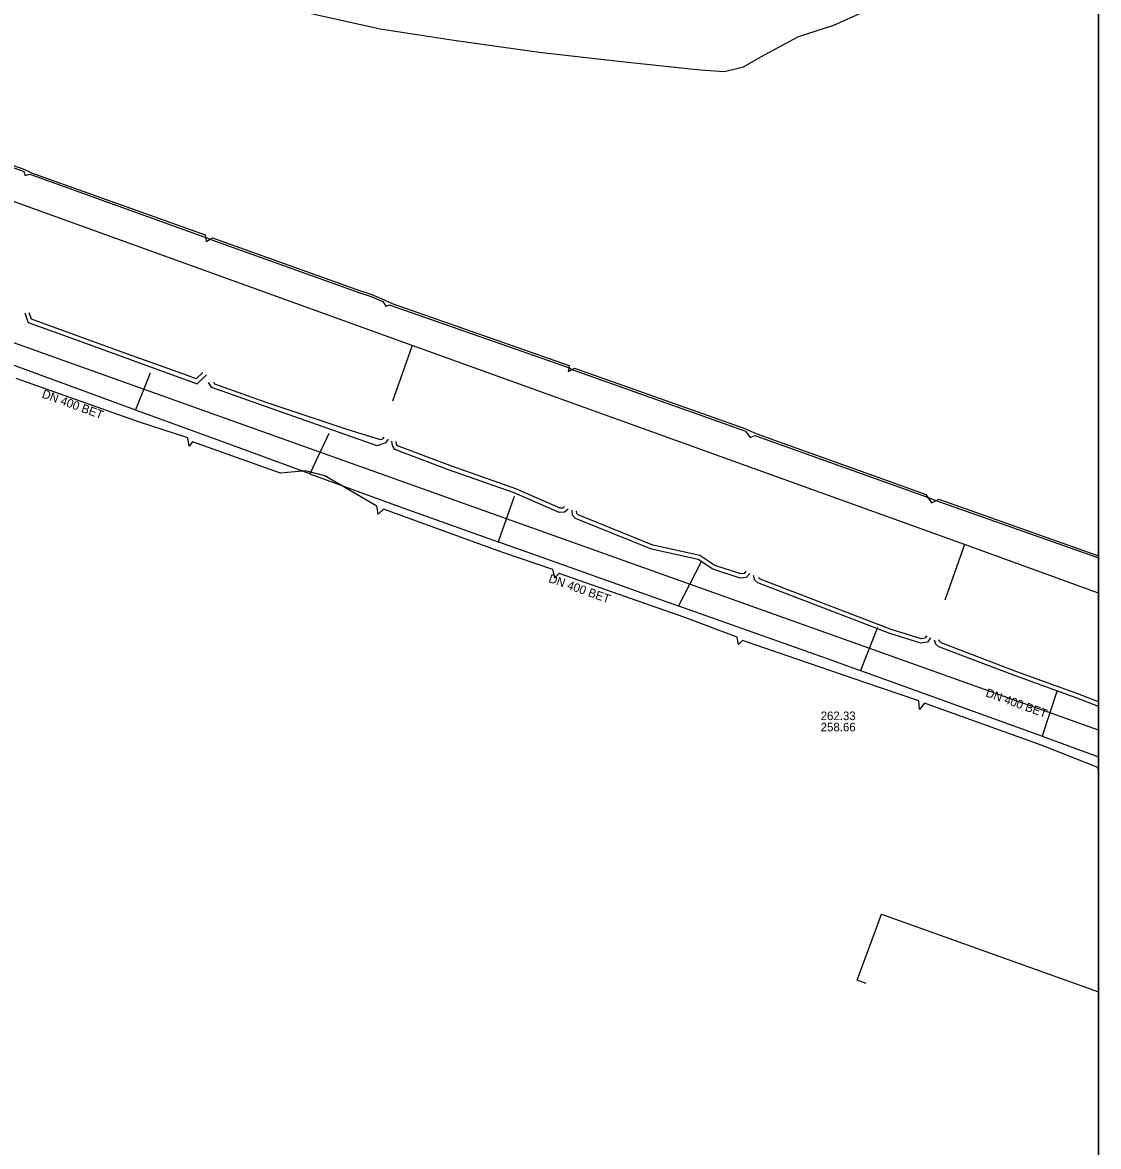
# Model space of a CAD drawing. Extents: x -598233 to -596890, y -1157848 to -1156431.
# Drawn here: x -596991.2 to -596890.5, y -1157489.7 to -1157384.6 of the extents above; entities that cross this region are included whole.
import ezdxf

# ---------------------------------------------------------------- set-up
doc = ezdxf.new("R2010")
doc.units = 0
for name, color, linetype in [('Vrstva 12', 7, 'Continuous'), ('Vrstva 13', 7, 'Continuous'), ('Vrstva 37', 7, 'Continuous'), ('Vrstva 42', 7, 'Continuous'), ('Vrstva 44', 7, 'Continuous'), ('Vrstva 55', 7, 'Continuous'), ('Vrstva 60', 7, 'Continuous'), ('Vrstva 9', 7, 'Continuous'), ('zajmove_uzemi', 7, 'Continuous')]:
    doc.layers.add(name, color=color, linetype=linetype)

msp = doc.modelspace()

# ---------------------------------------------------------------- linework, layer by layer
at = {"layer": 'Vrstva 12'}
msp.add_lwpolyline([(-596912.2, -1157474.48), (-596913.05, -1157474.17), (-596910.77, -1157467.98), (-596890.46, -1157475.25)], dxfattribs=at)
at = {"layer": 'Vrstva 13'}
msp.add_lwpolyline([(-596890.46, -1157450.76), (-596967.34, -1157423.33), (-597026.82, -1157402.1)], dxfattribs=at)
at = {"layer": 'Vrstva 37'}
for p, q in [((-596954.68, -1157414.77), (-596956.52, -1157419.98)), ((-596902.99, -1157433.4), (-596954.68, -1157414.77)), ((-596902.99, -1157433.4), (-596904.83, -1157438.61)), ((-596890.46, -1157437.95), (-596902.99, -1157433.4))]:
    msp.add_line(p, q, dxfattribs=at)
msp.add_lwpolyline([(-596954.68, -1157414.77), (-597005.14, -1157396.57), (-597006.99, -1157401.79)], dxfattribs=at)
at = {"layer": 'Vrstva 42'}
for points in [[(-597007.58, -1157392.42), (-596991.02, -1157398.3), (-596990.3, -1157398.62), (-596974.07, -1157404.44), (-596974.03, -1157404.67), (-596973.96, -1157405.05), (-596973.6, -1157404.83), (-596973.38, -1157404.7), (-596959.51, -1157409.68), (-596958.45, -1157410.02), (-596957.52, -1157410.42), (-596956.56, -1157410.86), (-596939.99, -1157416.64), (-596940.03, -1157416.84), (-596940.1, -1157417.23), (-596939.72, -1157417.02), (-596939.5, -1157416.9), (-596923.57, -1157422.56), (-596922.45, -1157423.05), (-596908.58, -1157428.01), (-596906.63, -1157428.71), (-596906.43, -1157429), (-596906.08, -1157429.51), (-596905.66, -1157429.29), (-596905.42, -1157429.17), (-596890.46, -1157434.45)], [(-597007.69, -1157392.59), (-596991.1, -1157398.48), (-596991.02, -1157398.52), (-596990.9, -1157398.89), (-596990.48, -1157398.76), (-596990.38, -1157398.8), (-596974.08, -1157404.64), (-596974.03, -1157404.67), (-596973.6, -1157404.83), (-596973.53, -1157404.86), (-596959.57, -1157409.87), (-596958.53, -1157410.2), (-596957.6, -1157410.6), (-596957.44, -1157410.68), (-596957.14, -1157411.09), (-596956.75, -1157410.99), (-596956.64, -1157411.04), (-596940.05, -1157416.83), (-596940.03, -1157416.84), (-596939.72, -1157417.02), (-596939.66, -1157417.05), (-596923.65, -1157422.74), (-596923.5, -1157422.8), (-596923.07, -1157423.39), (-596922.62, -1157423.19), (-596922.53, -1157423.23), (-596908.64, -1157428.19), (-596906.57, -1157428.94), (-596906.43, -1157429), (-596905.66, -1157429.29), (-596905.58, -1157429.32), (-596890.46, -1157434.66)], [(-596990.94, -1157411.72), (-596990.77, -1157412.21), (-596990.62, -1157412.63), (-596986.97, -1157413.94), (-596974.81, -1157418.37), (-596973.92, -1157417.52)], [(-596974.27, -1157417.3), (-596974.91, -1157417.9), (-596976.16, -1157417.44), (-596982.25, -1157415.25), (-596990.31, -1157412.32), (-596990.52, -1157411.72)], [(-596956.94, -1157423.55), (-596957.19, -1157423.89), (-596957.97, -1157424.18), (-596961.32, -1157422.97), (-596968.52, -1157420.46), (-596973.43, -1157418.7), (-596973.73, -1157418.23)], [(-596973.29, -1157418.17), (-596973.17, -1157418.37), (-596968.39, -1157420.08), (-596960.79, -1157422.6), (-596957.68, -1157423.57), (-596957.42, -1157423.53), (-596957.3, -1157423.36)], [(-596940.1, -1157430.08), (-596940.43, -1157430.38), (-596940.93, -1157430.4), (-596945.13, -1157428.56), (-596951.28, -1157426.4), (-596956.32, -1157424.51), (-596956.53, -1157424.14), (-596956.58, -1157423.72)], [(-596940.44, -1157429.85), (-596940.59, -1157429.99), (-596940.85, -1157430), (-596944.98, -1157428.19), (-596951.15, -1157426.02), (-596956.05, -1157424.18), (-596956.15, -1157424.01), (-596956.17, -1157423.77)], [(-596923.1, -1157436.1), (-596923.42, -1157436.49), (-596923.98, -1157436.55), (-596926.54, -1157435.72), (-596927.93, -1157434.8), (-596932.28, -1157433.85), (-596939.4, -1157430.98), (-596939.67, -1157430.66), (-596939.71, -1157430.2)], [(-596923.46, -1157435.9), (-596923.63, -1157436.11), (-596923.93, -1157436.14), (-596926.36, -1157435.35), (-596927.78, -1157434.42), (-596932.16, -1157433.47), (-596939.16, -1157430.64), (-596939.28, -1157430.5), (-596939.31, -1157430.25)], [(-596906.17, -1157442.13), (-596906.48, -1157442.53), (-596907.08, -1157442.64), (-596910, -1157441.74), (-596922.35, -1157436.98), (-596922.63, -1157436.73), (-596922.75, -1157436.29)], [(-596906.52, -1157441.93), (-596906.7, -1157442.16), (-596907.06, -1157442.23), (-596909.87, -1157441.36), (-596922.13, -1157436.64), (-596922.27, -1157436.51)], [(-596890.46, -1157448.56), (-596892.55, -1157447.75), (-596898.24, -1157445.68), (-596905.4, -1157442.96), (-596905.68, -1157442.71), (-596905.82, -1157442.34)], [(-596890.46, -1157448.13), (-596892.41, -1157447.37), (-596898.1, -1157445.31), (-596905.18, -1157442.61), (-596905.34, -1157442.48), (-596905.39, -1157442.33)]]:
    msp.add_lwpolyline(points, dxfattribs=at)
at = {"layer": 'Vrstva 44'}
msp.add_lwpolyline([(-596964.81, -1157383.58), (-596957.69, -1157385.17), (-596950.79, -1157386.22), (-596942.79, -1157387.33), (-596935.37, -1157388.17), (-596927.75, -1157388.98), (-596925.45, -1157389.14), (-596923.68, -1157388.7), (-596922.06, -1157387.78), (-596918.54, -1157385.88), (-596915.23, -1157384.82), (-596912.46, -1157383.56)], dxfattribs=at)
at = {"layer": 'Vrstva 55'}
msp.add_lwpolyline([(-596890.46, -1157454.54), (-596890.53, -1157454.26), (-596895.74, -1157452.21), (-596906.76, -1157448.24), (-596907.2, -1157448.83), (-596907.29, -1157448.03), (-596912.33, -1157446.32), (-596923.77, -1157442.37), (-596924.15, -1157442.74), (-596924.27, -1157442.08), (-596929.18, -1157440.23), (-596940.94, -1157436.12), (-596941.35, -1157436.51), (-596941.51, -1157435.75), (-596946.31, -1157434.11), (-596957.37, -1157430.09), (-596957.86, -1157430.56), (-596957.99, -1157429.82), (-596962.86, -1157426.97), (-596964.67, -1157426.5), (-596967.01, -1157426.74), (-596975.23, -1157423.8), (-596975.56, -1157424.2), (-596975.67, -1157423.42), (-596980.19, -1157421.97), (-596991.73, -1157417.87)], dxfattribs=at)
at = {"layer": 'Vrstva 60'}
msp.add_lwpolyline([(-596890.46, -1157848.46), (-596890.46, -1156430.86)], dxfattribs=at)
at = {"layer": 'Vrstva 9'}
for p, q in [((-596979.21, -1157417.37), (-596980.59, -1157420.79)), ((-596962.47, -1157423.03), (-596964.27, -1157426.78)), ((-596945.13, -1157428.92), (-596946.65, -1157433.14)), ((-596927.64, -1157435.01), (-596929.77, -1157439.13)), ((-596911.16, -1157441.16), (-596912.75, -1157445.18)), ((-596894.37, -1157447.14), (-596895.73, -1157451.34))]:
    msp.add_line(p, q, dxfattribs=at)
for points in [[(-596998.98, -1157414.11), (-596997.98, -1157414.42), (-596997.77, -1157414.49), (-596980.59, -1157420.79), (-596980.5, -1157420.82), (-596972.2, -1157423.87), (-596972.19, -1157423.87), (-596964.29, -1157426.77), (-596964.27, -1157426.78), (-596955.55, -1157429.98)], [(-596955.55, -1157429.98), (-596946.65, -1157433.14), (-596946.6, -1157433.16), (-596944.05, -1157434.06), (-596943.85, -1157434.13), (-596929.79, -1157439.13), (-596929.77, -1157439.13), (-596915.94, -1157444.04), (-596915.85, -1157444.08), (-596913.03, -1157445.08), (-596912.75, -1157445.18)], [(-596912.75, -1157445.18), (-596895.81, -1157451.31), (-596895.73, -1157451.34), (-596890.46, -1157453.25)]]:
    msp.add_lwpolyline(points, dxfattribs=at)
at = {"layer": 'zajmove_uzemi'}
msp.add_lwpolyline([(-598232.89, -1156430.86), (-596890.46, -1156430.86), (-596890.46, -1157848.46), (-598232.89, -1157848.46)], close=True, dxfattribs=at)

# ---------------------------------------------------------------- texts
at = {"layer": 'Vrstva 12'}
for rotation, p in [(339.9359, (-596989.4, -1157419.63)), (340.4515, (-596941.99, -1157436.9)), (340.1077, (-596901.09, -1157447.59))]:
    msp.add_text('DN 400 BET', height=0.8, rotation=rotation, dxfattribs=at).set_placement(p)
for s, p in [('262.33', (-596916.46, -1157449.83)), ('258.66', (-596916.46, -1157450.88))]:
    msp.add_text(s, height=0.8, dxfattribs=at).set_placement(p)

doc.saveas('drawing.dxf')
